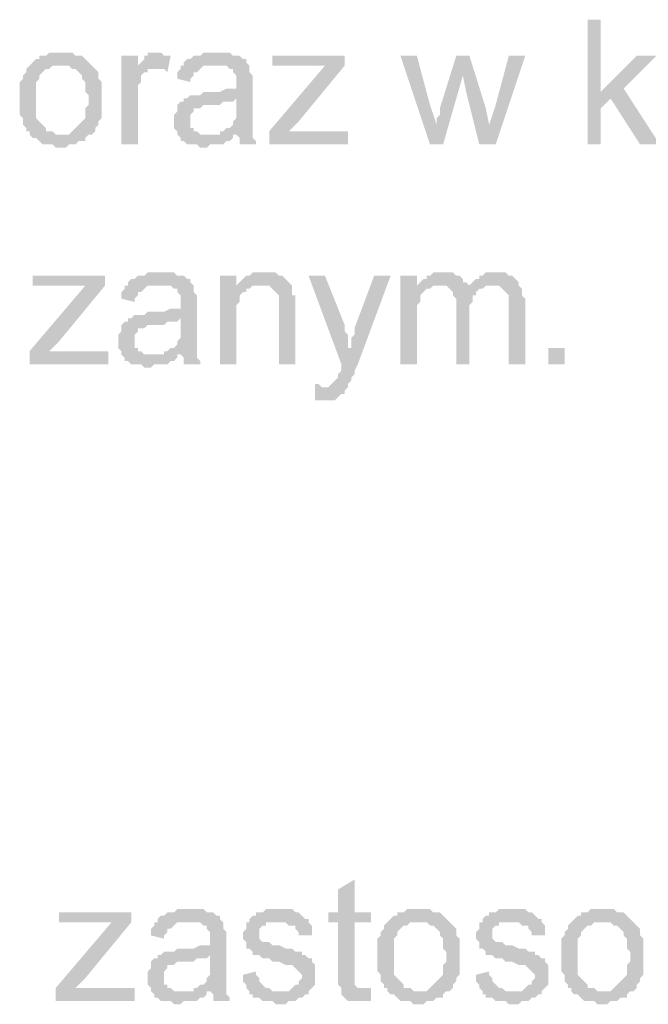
# Model space of a CAD drawing. Header units: millimetres. Extents: x -523 to 1404227, y -783705 to 1038705.
# Tile 328 of 508: x 518283 to 519094, y 220622 to 221892. Entities that reach past the tile are written whole.
import ezdxf

# ---------------------------------------------------------------- set-up
doc = ezdxf.new("R2010")
doc.units = ezdxf.units.MM
doc.linetypes.add('ACAD_ISO08W100', pattern=[36, 24, -3, 6, -3])
doc.layers.add('!!ELEKTRYKA', color=7, linetype='Continuous')

msp = doc.modelspace()

# ---------------------------------------------------------------- hatches: boundary and pattern name
at = {"layer": '!!ELEKTRYKA', "linetype": 'ACAD_ISO08W100'}
for points in [[(519032.25, 221892.45), (519015.31, 221892.45), (519015.31, 221731.58), (519032.25, 221731.58), (519032.25, 221778.15), (519044.95, 221790.85), (519032.25, 221799.31)], [(518337.96, 221850.12), (518337.96, 221850.12), (518321.03, 221850.12), (518316.8, 221845.88), (518312.56, 221845.88), (518308.33, 221845.88), (518308.33, 221841.65), (518304.1, 221841.65), (518299.86, 221837.42), (518299.86, 221837.42), (518295.63, 221833.18), (518337.96, 221833.18), (518337.96, 221833.18), (518342.2, 221833.18), (518346.43, 221833.18), (518350.66, 221828.95), (518354.9, 221828.95), (518359.13, 221824.71), (518359.13, 221824.71), (518363.36, 221820.48), (518363.36, 221816.25), (518367.6, 221812.01), (518367.6, 221807.78), (518367.6, 221803.55), (518367.6, 221799.31), (518371.83, 221795.08), (518371.83, 221790.85), (518371.83, 221790.85), (518371.83, 221782.38), (518367.6, 221778.15), (518367.6, 221773.91), (518367.6, 221769.68), (518367.6, 221765.45), (518363.36, 221761.21), (518363.36, 221761.21), (518359.13, 221756.98), (518359.13, 221756.98), (518354.9, 221752.75), (518350.66, 221748.51), (518350.66, 221748.51), (518346.43, 221744.28), (518342.2, 221744.28), (518337.96, 221744.28), (518295.63, 221744.28), (518299.86, 221740.05), (518304.1, 221740.05), (518308.33, 221735.81), (518308.33, 221735.81), (518312.56, 221731.58), (518316.8, 221731.58), (518321.03, 221731.58), (518325.26, 221731.58), (518329.5, 221727.35), (518337.96, 221727.35), (518337.96, 221727.35), (518342.2, 221727.35), (518346.43, 221731.58), (518350.66, 221731.58), (518354.9, 221731.58), (518359.13, 221735.81), (518363.36, 221735.81), (518367.6, 221735.81), (518367.6, 221740.05), (518371.83, 221744.28), (518376.06, 221744.28), (518380.3, 221748.51), (518380.3, 221752.75), (518384.53, 221756.98), (518384.53, 221756.98), (518384.53, 221761.21), (518388.76, 221765.45), (518388.76, 221765.45), (518388.76, 221769.68), (518388.76, 221773.91), (518388.76, 221782.38), (518388.76, 221786.61), (518388.76, 221790.85), (518388.76, 221795.08), (518388.76, 221799.31), (518388.76, 221803.55), (518388.76, 221807.78), (518388.76, 221812.01), (518384.53, 221816.25), (518384.53, 221820.48), (518384.53, 221824.71), (518380.3, 221828.95), (518376.06, 221833.18), (518376.06, 221833.18), (518371.83, 221837.42), (518367.6, 221841.65), (518367.6, 221841.65), (518363.36, 221845.88), (518359.13, 221845.88), (518354.9, 221845.88), (518350.66, 221850.12), (518346.43, 221850.12), (518342.2, 221850.12)], [(518460.73, 221850.12), (518460.73, 221850.12), (518448.03, 221850.12), (518448.03, 221845.88), (518443.8, 221845.88), (518443.8, 221841.65), (518439.57, 221837.42), (518435.33, 221833.18), (518435.33, 221828.95), (518456.5, 221828.95), (518460.73, 221828.95), (518464.97, 221828.95), (518469.2, 221828.95), (518473.43, 221824.71), (518477.67, 221845.88), (518473.43, 221845.88), (518469.2, 221845.88), (518464.97, 221850.12), (518464.97, 221850.12)], [(518536.93, 221850.12), (518536.93, 221850.12), (518520, 221850.12), (518515.77, 221845.88), (518511.53, 221845.88), (518507.3, 221845.88), (518503.07, 221841.65), (518498.83, 221841.65), (518494.6, 221837.42), (518494.6, 221833.18), (518532.7, 221833.18), (518536.93, 221833.18), (518541.17, 221833.18), (518545.4, 221833.18), (518549.63, 221833.18), (518553.87, 221828.95), (518558.1, 221828.95), (518558.1, 221824.71), (518558.1, 221824.71), (518562.34, 221820.48), (518562.34, 221816.25), (518562.34, 221812.01), (518562.34, 221812.01), (518562.34, 221803.55), (518562.34, 221803.55), (518558.1, 221803.55), (518553.87, 221803.55), (518553.87, 221803.55), (518549.63, 221803.55), (518541.17, 221799.31), (518536.93, 221799.31), (518532.7, 221799.31), (518528.47, 221799.31), (518520, 221799.31), (518515.77, 221795.08), (518511.53, 221795.08), (518511.53, 221795.08), (518507.3, 221795.08), (518503.07, 221795.08), (518498.83, 221790.85), (518562.34, 221790.85), (518562.34, 221782.38), (518562.34, 221778.15), (518562.34, 221773.91), (518562.34, 221769.68), (518562.34, 221765.45), (518558.1, 221761.21), (518558.1, 221761.21), (518558.1, 221756.98), (518553.87, 221752.75), (518549.63, 221752.75), (518545.4, 221748.51), (518541.17, 221748.51), (518541.17, 221744.28), (518562.34, 221744.28), (518562.34, 221744.28), (518566.57, 221740.05), (518566.57, 221735.81), (518566.57, 221731.58), (518587.74, 221731.58), (518587.74, 221731.58), (518587.74, 221735.81), (518583.5, 221740.05), (518583.5, 221744.28), (518583.5, 221748.51), (518583.5, 221748.51), (518583.5, 221752.75), (518583.5, 221756.98), (518583.5, 221761.21), (518583.5, 221765.45), (518583.5, 221773.91), (518583.5, 221778.15), (518583.5, 221807.78), (518583.5, 221807.78), (518583.5, 221812.01), (518583.5, 221816.25), (518583.5, 221820.48), (518579.27, 221824.71), (518579.27, 221824.71), (518579.27, 221828.95), (518579.27, 221833.18), (518575.04, 221837.42), (518575.04, 221841.65), (518570.8, 221841.65), (518566.57, 221845.88), (518562.34, 221845.88), (518558.1, 221845.88), (518553.87, 221850.12), (518549.63, 221850.12), (518545.4, 221850.12), (518541.17, 221850.12)], [(518435.33, 221845.88), (518414.16, 221845.88), (518414.16, 221731.58), (518435.33, 221731.58), (518435.33, 221790.85), (518435.33, 221795.08), (518435.33, 221799.31), (518435.33, 221803.55), (518435.33, 221807.78), (518439.57, 221812.01), (518439.57, 221816.25), (518439.57, 221816.25), (518439.57, 221820.48), (518443.8, 221824.71), (518448.03, 221824.71), (518448.03, 221828.95), (518452.27, 221828.95), (518456.5, 221828.95), (518435.33, 221828.95)], [(518795.17, 221845.88), (518774.01, 221845.88), (518812.11, 221731.58), (518820.58, 221756.98), (518812.11, 221782.38)], [(518862.91, 221845.88), (518845.98, 221845.88), (518824.81, 221778.15), (518824.81, 221769.68), (518820.58, 221765.45), (518820.58, 221761.21), (518820.58, 221756.98), (518820.58, 221756.98), (518812.11, 221731.58), (518829.04, 221731.58), (518854.44, 221820.48)], [(518862.91, 221845.88), (518854.44, 221820.48), (518858.68, 221799.31), (518875.61, 221731.58), (518888.31, 221756.98), (518884.08, 221778.15)], [(518934.88, 221845.88), (518913.71, 221845.88), (518896.78, 221782.38), (518888.31, 221756.98), (518875.61, 221731.58), (518896.78, 221731.58)], [(519104.22, 221845.88), (519078.82, 221845.88), (519032.25, 221799.31), (519044.95, 221790.85), (519083.05, 221731.58), (519108.45, 221731.58), (519061.88, 221803.55)], [(518295.63, 221833.18), (518295.63, 221833.18), (518291.39, 221828.95), (518291.39, 221824.71), (518287.16, 221820.48), (518287.16, 221816.25), (518282.93, 221812.01), (518282.93, 221807.78), (518282.93, 221803.55), (518282.93, 221799.31), (518282.93, 221795.08), (518282.93, 221790.85), (518282.93, 221790.85), (518282.93, 221782.38), (518282.93, 221778.15), (518282.93, 221773.91), (518282.93, 221769.68), (518287.16, 221765.45), (518287.16, 221761.21), (518287.16, 221756.98), (518291.39, 221752.75), (518291.39, 221748.51), (518295.63, 221748.51), (518295.63, 221744.28), (518337.96, 221744.28), (518333.73, 221744.28), (518329.5, 221744.28), (518325.26, 221748.51), (518321.03, 221748.51), (518316.8, 221748.51), (518316.8, 221752.75), (518312.56, 221756.98), (518312.56, 221756.98), (518308.33, 221761.21), (518308.33, 221761.21), (518304.1, 221765.45), (518304.1, 221769.68), (518304.1, 221773.91), (518304.1, 221778.15), (518304.1, 221782.38), (518304.1, 221790.85), (518304.1, 221790.85), (518304.1, 221795.08), (518304.1, 221799.31), (518304.1, 221803.55), (518304.1, 221807.78), (518304.1, 221812.01), (518308.33, 221816.25), (518308.33, 221820.48), (518312.56, 221824.71), (518312.56, 221824.71), (518316.8, 221828.95), (518321.03, 221828.95), (518325.26, 221833.18), (518329.5, 221833.18), (518333.73, 221833.18), (518337.96, 221833.18)], [(518494.6, 221833.18), (518490.37, 221833.18), (518490.37, 221828.95), (518486.13, 221824.71), (518486.13, 221820.48), (518486.13, 221816.25), (518503.07, 221812.01), (518503.07, 221816.25), (518507.3, 221820.48), (518507.3, 221824.71), (518511.53, 221824.71), (518515.77, 221828.95), (518515.77, 221828.95), (518520, 221833.18), (518524.23, 221833.18), (518528.47, 221833.18), (518532.7, 221833.18)], [(518702.04, 221833.18), (518676.64, 221833.18), (518604.67, 221748.51), (518604.67, 221731.58), (518630.07, 221748.51), (518642.77, 221761.21)], [(518498.83, 221790.85), (518494.6, 221790.85), (518494.6, 221786.61), (518490.37, 221786.61), (518486.13, 221782.38), (518486.13, 221778.15), (518486.13, 221773.91), (518481.9, 221769.68), (518481.9, 221765.45), (518481.9, 221761.21), (518481.9, 221761.21), (518481.9, 221756.98), (518481.9, 221752.75), (518486.13, 221748.51), (518486.13, 221744.28), (518490.37, 221740.05), (518490.37, 221740.05), (518490.37, 221735.81), (518494.6, 221735.81), (518498.83, 221731.58), (518503.07, 221731.58), (518507.3, 221731.58), (518511.53, 221731.58), (518515.77, 221727.35), (518520, 221727.35), (518524.23, 221727.35), (518528.47, 221731.58), (518532.7, 221731.58), (518536.93, 221731.58), (518541.17, 221731.58), (518545.4, 221731.58), (518549.63, 221735.81), (518553.87, 221735.81), (518558.1, 221740.05), (518558.1, 221744.28), (518524.23, 221744.28), (518524.23, 221744.28), (518520, 221744.28), (518515.77, 221744.28), (518511.53, 221748.51), (518507.3, 221748.51), (518507.3, 221752.75), (518503.07, 221752.75), (518503.07, 221756.98), (518503.07, 221761.21), (518503.07, 221765.45), (518503.07, 221769.68), (518507.3, 221773.91), (518507.3, 221773.91), (518507.3, 221778.15), (518511.53, 221778.15), (518515.77, 221778.15), (518520, 221782.38), (518524.23, 221782.38), (518528.47, 221782.38), (518532.7, 221782.38), (518536.93, 221782.38), (518541.17, 221782.38), (518545.4, 221786.61), (518549.63, 221786.61), (518553.87, 221786.61), (518558.1, 221786.61), (518562.34, 221790.85)], [(518464.97, 221566.47), (518464.97, 221566.47), (518448.03, 221566.47), (518443.8, 221562.24), (518439.57, 221562.24), (518435.33, 221562.24), (518431.1, 221558.01), (518426.87, 221558.01), (518422.63, 221553.77), (518422.63, 221549.54), (518460.73, 221549.54), (518464.97, 221549.54), (518469.2, 221549.54), (518473.43, 221549.54), (518477.67, 221549.54), (518481.9, 221545.31), (518486.13, 221545.31), (518486.13, 221541.07), (518486.13, 221541.07), (518490.37, 221536.84), (518490.37, 221532.61), (518490.37, 221528.37), (518490.37, 221528.37), (518490.37, 221519.91), (518490.37, 221519.91), (518486.13, 221519.91), (518481.9, 221519.91), (518481.9, 221519.91), (518477.67, 221519.91), (518469.2, 221515.67), (518464.97, 221515.67), (518460.73, 221515.67), (518456.5, 221515.67), (518448.03, 221515.67), (518443.8, 221511.44), (518439.57, 221511.44), (518439.57, 221511.44), (518435.33, 221511.44), (518431.1, 221511.44), (518426.87, 221507.21), (518490.37, 221507.21), (518490.37, 221498.74), (518490.37, 221494.51), (518490.37, 221490.27), (518490.37, 221486.04), (518490.37, 221481.81), (518486.13, 221477.57), (518486.13, 221477.57), (518486.13, 221473.34), (518481.9, 221469.11), (518477.67, 221469.11), (518473.43, 221464.87), (518469.2, 221464.87), (518469.2, 221460.64), (518490.37, 221460.64), (518490.37, 221460.64), (518494.6, 221456.41), (518494.6, 221452.17), (518494.6, 221447.94), (518515.77, 221447.94), (518515.77, 221447.94), (518515.77, 221452.17), (518511.53, 221456.41), (518511.53, 221460.64), (518511.53, 221464.87), (518511.53, 221464.87), (518511.53, 221469.11), (518511.53, 221473.34), (518511.53, 221477.57), (518511.53, 221481.81), (518511.53, 221490.27), (518511.53, 221494.51), (518511.53, 221524.14), (518511.53, 221524.14), (518511.53, 221528.37), (518511.53, 221532.61), (518511.53, 221536.84), (518507.3, 221541.07), (518507.3, 221541.07), (518507.3, 221545.31), (518507.3, 221549.54), (518503.07, 221553.77), (518503.07, 221558.01), (518498.83, 221558.01), (518494.6, 221562.24), (518490.37, 221562.24), (518486.13, 221562.24), (518481.9, 221566.47), (518477.67, 221566.47), (518473.43, 221566.47), (518469.2, 221566.47)], [(518562.34, 221562.24), (518541.17, 221562.24), (518541.17, 221447.94), (518562.34, 221447.94), (518562.34, 221511.44), (518562.34, 221515.67), (518562.34, 221519.91), (518562.34, 221524.14), (518566.57, 221528.37), (518566.57, 221532.61), (518566.57, 221536.84), (518570.8, 221541.07), (518570.8, 221541.07), (518575.04, 221541.07), (518575.04, 221545.31), (518579.27, 221545.31), (518562.34, 221545.31)], [(518596.2, 221566.47), (518596.2, 221566.47), (518583.5, 221566.47), (518579.27, 221562.24), (518575.04, 221562.24), (518570.8, 221558.01), (518570.8, 221558.01), (518566.57, 221553.77), (518562.34, 221549.54), (518591.97, 221549.54), (518596.2, 221549.54), (518600.44, 221549.54), (518604.67, 221549.54), (518608.9, 221545.31), (518608.9, 221545.31), (518613.14, 221541.07), (518617.37, 221536.84), (518617.37, 221536.84), (518617.37, 221532.61), (518617.37, 221528.37), (518617.37, 221524.14), (518617.37, 221519.91), (518617.37, 221447.94), (518638.54, 221447.94), (518638.54, 221519.91), (518638.54, 221519.91), (518638.54, 221528.37), (518638.54, 221532.61), (518638.54, 221536.84), (518634.3, 221536.84), (518634.3, 221541.07), (518634.3, 221545.31), (518634.3, 221549.54), (518630.07, 221553.77), (518630.07, 221553.77), (518625.84, 221558.01), (518621.6, 221562.24), (518617.37, 221562.24), (518617.37, 221562.24), (518613.14, 221566.47), (518608.9, 221566.47), (518600.44, 221566.47)], [(518676.64, 221562.24), (518655.47, 221562.24), (518697.81, 221447.94), (518710.51, 221469.11), (518706.27, 221469.11), (518706.27, 221477.57), (518706.27, 221481.81), (518706.27, 221486.04), (518702.04, 221490.27), (518702.04, 221494.51), (518702.04, 221498.74)], [(518761.31, 221562.24), (518740.14, 221562.24), (518714.74, 221494.51), (518714.74, 221494.51), (518714.74, 221490.27), (518714.74, 221486.04), (518710.51, 221481.81), (518710.51, 221477.57), (518710.51, 221473.34), (518710.51, 221469.11), (518697.81, 221447.94), (518697.81, 221447.94), (518697.81, 221443.7), (518697.81, 221439.47), (518693.57, 221435.24), (518693.57, 221431), (518689.34, 221426.77), (518689.34, 221426.77), (518689.34, 221426.77), (518685.11, 221422.54), (518685.11, 221422.54), (518680.87, 221418.3), (518672.4, 221418.3), (518706.27, 221418.3), (518706.27, 221422.54), (518706.27, 221422.54), (518710.51, 221426.77), (518710.51, 221431), (518714.74, 221435.24), (518714.74, 221439.47), (518718.97, 221447.94)], [(518795.17, 221562.24), (518774.01, 221562.24), (518774.01, 221447.94), (518795.17, 221447.94), (518795.17, 221507.21), (518795.17, 221511.44), (518795.17, 221515.67), (518795.17, 221519.91), (518795.17, 221524.14), (518799.41, 221528.37), (518799.41, 221532.61), (518799.41, 221536.84), (518803.64, 221541.07), (518803.64, 221541.07), (518807.87, 221545.31), (518812.11, 221545.31), (518795.17, 221549.54)], [(518829.04, 221566.47), (518816.34, 221566.47), (518812.11, 221562.24), (518807.87, 221562.24), (518807.87, 221558.01), (518803.64, 221558.01), (518799.41, 221553.77), (518795.17, 221549.54), (518824.81, 221549.54), (518824.81, 221549.54), (518829.04, 221549.54), (518833.28, 221549.54), (518837.51, 221545.31), (518862.91, 221545.31), (518862.91, 221549.54), (518858.68, 221553.77), (518854.44, 221553.77), (518854.44, 221558.01), (518850.21, 221562.24), (518850.21, 221562.24), (518845.98, 221562.24), (518841.74, 221566.47), (518837.51, 221566.47), (518833.28, 221566.47)], [(518896.78, 221566.47), (518884.08, 221566.47), (518879.84, 221562.24), (518875.61, 221562.24), (518875.61, 221558.01), (518871.38, 221558.01), (518867.14, 221553.77), (518862.91, 221549.54), (518892.54, 221549.54), (518896.78, 221549.54), (518901.01, 221549.54), (518905.24, 221545.31), (518905.24, 221545.31), (518909.48, 221541.07), (518913.71, 221536.84), (518913.71, 221536.84), (518913.71, 221532.61), (518913.71, 221528.37), (518913.71, 221519.91), (518913.71, 221447.94), (518934.88, 221447.94), (518934.88, 221528.37), (518934.88, 221528.37), (518934.88, 221532.61), (518930.64, 221536.84), (518930.64, 221545.31), (518930.64, 221545.31), (518926.41, 221549.54), (518926.41, 221553.77), (518922.18, 221558.01), (518922.18, 221558.01), (518917.94, 221562.24), (518913.71, 221562.24), (518909.48, 221566.47), (518905.24, 221566.47), (518901.01, 221566.47)], [(518393, 221549.54), (518367.6, 221549.54), (518295.63, 221464.87), (518295.63, 221447.94), (518321.03, 221464.87), (518333.73, 221477.57)], [(518422.63, 221549.54), (518418.4, 221549.54), (518418.4, 221545.31), (518414.16, 221541.07), (518414.16, 221536.84), (518414.16, 221532.61), (518431.1, 221528.37), (518431.1, 221532.61), (518435.33, 221536.84), (518435.33, 221541.07), (518439.57, 221541.07), (518443.8, 221545.31), (518443.8, 221545.31), (518448.03, 221549.54), (518452.27, 221549.54), (518456.5, 221549.54), (518460.73, 221549.54)], [(518562.34, 221549.54), (518562.34, 221545.31), (518579.27, 221545.31), (518583.5, 221549.54), (518587.74, 221549.54), (518591.97, 221549.54)], [(518795.17, 221549.54), (518795.17, 221549.54), (518812.11, 221545.31), (518816.34, 221549.54), (518820.58, 221549.54), (518824.81, 221549.54)], [(518862.91, 221549.54), (518862.91, 221545.31), (518837.51, 221545.31), (518841.74, 221541.07), (518841.74, 221541.07), (518841.74, 221536.84), (518845.98, 221532.61), (518845.98, 221528.37), (518845.98, 221524.14), (518845.98, 221447.94), (518862.91, 221447.94), (518862.91, 221515.67), (518862.91, 221515.67), (518862.91, 221524.14), (518867.14, 221528.37), (518867.14, 221532.61), (518867.14, 221536.84), (518871.38, 221536.84), (518871.38, 221541.07), (518871.38, 221541.07), (518875.61, 221545.31), (518879.84, 221545.31), (518884.08, 221549.54), (518888.31, 221549.54), (518892.54, 221549.54)], [(518426.87, 221507.21), (518422.63, 221507.21), (518422.63, 221502.97), (518418.4, 221502.97), (518414.16, 221498.74), (518414.16, 221494.51), (518414.16, 221490.27), (518409.93, 221486.04), (518409.93, 221481.81), (518409.93, 221477.57), (518409.93, 221477.57), (518409.93, 221473.34), (518409.93, 221469.11), (518414.16, 221464.87), (518414.16, 221460.64), (518418.4, 221456.41), (518418.4, 221456.41), (518418.4, 221452.17), (518422.63, 221452.17), (518426.87, 221447.94), (518431.1, 221447.94), (518435.33, 221447.94), (518439.57, 221447.94), (518443.8, 221443.7), (518448.03, 221443.7), (518452.27, 221443.7), (518456.5, 221447.94), (518460.73, 221447.94), (518464.97, 221447.94), (518469.2, 221447.94), (518473.43, 221447.94), (518477.67, 221452.17), (518481.9, 221452.17), (518486.13, 221456.41), (518486.13, 221460.64), (518452.27, 221460.64), (518452.27, 221460.64), (518448.03, 221460.64), (518443.8, 221460.64), (518439.57, 221464.87), (518435.33, 221464.87), (518435.33, 221469.11), (518431.1, 221469.11), (518431.1, 221473.34), (518431.1, 221477.57), (518431.1, 221481.81), (518431.1, 221486.04), (518435.33, 221490.27), (518435.33, 221490.27), (518435.33, 221494.51), (518439.57, 221494.51), (518443.8, 221494.51), (518448.03, 221498.74), (518452.27, 221498.74), (518456.5, 221498.74), (518460.73, 221498.74), (518464.97, 221498.74), (518469.2, 221498.74), (518473.43, 221502.97), (518477.67, 221502.97), (518481.9, 221502.97), (518486.13, 221502.97), (518490.37, 221507.21)], [(518663.94, 221422.54), (518663.94, 221401.37), (518689.34, 221401.37), (518693.57, 221405.6), (518693.57, 221405.6), (518697.81, 221409.84), (518702.04, 221409.84), (518702.04, 221414.07), (518706.27, 221418.3), (518672.4, 221418.3), (518672.4, 221418.3), (518668.17, 221422.54)], [(518714.74, 220783.29), (518693.57, 220770.59), (518693.57, 220740.95), (518680.87, 220740.95), (518680.87, 220728.25), (518693.57, 220728.25), (518693.57, 220660.52), (518693.57, 220660.52), (518693.57, 220652.05), (518693.57, 220647.82), (518697.81, 220643.58), (518727.44, 220643.58), (518723.21, 220643.58), (518718.97, 220643.58), (518718.97, 220643.58), (518714.74, 220647.82), (518714.74, 220647.82), (518714.74, 220652.05), (518714.74, 220660.52), (518714.74, 220728.25), (518735.91, 220728.25), (518735.91, 220740.95), (518714.74, 220740.95)], [(518503.07, 220745.19), (518503.07, 220745.19), (518486.13, 220745.19), (518481.9, 220740.95), (518477.67, 220740.95), (518473.43, 220740.95), (518469.2, 220736.72), (518464.97, 220736.72), (518460.73, 220732.49), (518460.73, 220728.25), (518498.83, 220728.25), (518503.07, 220728.25), (518507.3, 220728.25), (518511.53, 220728.25), (518515.77, 220728.25), (518520, 220724.02), (518524.23, 220724.02), (518524.23, 220719.79), (518524.23, 220719.79), (518528.47, 220715.55), (518528.47, 220711.32), (518528.47, 220707.09), (518528.47, 220707.09), (518528.47, 220698.62), (518528.47, 220698.62), (518524.23, 220698.62), (518520, 220698.62), (518520, 220698.62), (518515.77, 220698.62), (518507.3, 220694.39), (518503.07, 220694.39), (518498.83, 220694.39), (518494.6, 220694.39), (518486.13, 220694.39), (518481.9, 220690.15), (518477.67, 220690.15), (518477.67, 220690.15), (518473.43, 220690.15), (518469.2, 220690.15), (518464.97, 220685.92), (518528.47, 220685.92), (518528.47, 220677.45), (518528.47, 220673.22), (518528.47, 220668.99), (518528.47, 220664.75), (518528.47, 220660.52), (518524.23, 220656.28), (518524.23, 220656.28), (518524.23, 220652.05), (518520, 220647.82), (518515.77, 220647.82), (518511.53, 220643.58), (518507.3, 220643.58), (518507.3, 220639.35), (518528.47, 220639.35), (518528.47, 220639.35), (518532.7, 220635.12), (518532.7, 220630.88), (518532.7, 220626.65), (518553.87, 220626.65), (518553.87, 220626.65), (518553.87, 220630.88), (518549.63, 220635.12), (518549.63, 220639.35), (518549.63, 220643.58), (518549.63, 220643.58), (518549.63, 220647.82), (518549.63, 220652.05), (518549.63, 220656.28), (518549.63, 220660.52), (518549.63, 220668.99), (518549.63, 220673.22), (518549.63, 220702.85), (518549.63, 220702.85), (518549.63, 220707.09), (518549.63, 220711.32), (518549.63, 220715.55), (518545.4, 220719.79), (518545.4, 220719.79), (518545.4, 220724.02), (518545.4, 220728.25), (518541.17, 220732.49), (518541.17, 220736.72), (518536.93, 220736.72), (518532.7, 220740.95), (518528.47, 220740.95), (518524.23, 220740.95), (518520, 220745.19), (518515.77, 220745.19), (518511.53, 220745.19), (518507.3, 220745.19)], [(518613.14, 220745.19), (518613.14, 220745.19), (518600.44, 220745.19), (518596.2, 220740.95), (518596.2, 220740.95), (518591.97, 220740.95), (518587.74, 220740.95), (518587.74, 220736.72), (518583.5, 220736.72), (518579.27, 220732.49), (518579.27, 220728.25), (518617.37, 220728.25), (518617.37, 220728.25), (518621.6, 220728.25), (518625.84, 220728.25), (518630.07, 220724.02), (518634.3, 220724.02), (518638.54, 220724.02), (518638.54, 220719.79), (518642.77, 220715.55), (518642.77, 220711.32), (518659.7, 220711.32), (518659.7, 220715.55), (518659.7, 220719.79), (518659.7, 220724.02), (518655.47, 220728.25), (518655.47, 220732.49), (518655.47, 220732.49), (518651.24, 220732.49), (518647, 220736.72), (518642.77, 220740.95), (518638.54, 220740.95), (518638.54, 220740.95), (518634.3, 220745.19), (518630.07, 220745.19), (518625.84, 220745.19), (518621.6, 220745.19)], [(518799.41, 220745.19), (518799.41, 220745.19), (518782.47, 220745.19), (518778.24, 220740.95), (518774.01, 220740.95), (518769.77, 220740.95), (518769.77, 220736.72), (518765.54, 220736.72), (518761.31, 220732.49), (518761.31, 220732.49), (518757.07, 220728.25), (518799.41, 220728.25), (518799.41, 220728.25), (518803.64, 220728.25), (518807.87, 220728.25), (518812.11, 220724.02), (518816.34, 220724.02), (518820.58, 220719.79), (518820.58, 220719.79), (518824.81, 220715.55), (518824.81, 220711.32), (518829.04, 220707.09), (518829.04, 220702.85), (518829.04, 220698.62), (518829.04, 220694.39), (518833.28, 220690.15), (518833.28, 220685.92), (518833.28, 220685.92), (518833.28, 220677.45), (518829.04, 220673.22), (518829.04, 220668.99), (518829.04, 220664.75), (518829.04, 220660.52), (518824.81, 220656.28), (518824.81, 220656.28), (518820.58, 220652.05), (518820.58, 220652.05), (518816.34, 220647.82), (518812.11, 220643.58), (518812.11, 220643.58), (518807.87, 220639.35), (518803.64, 220639.35), (518799.41, 220639.35), (518757.07, 220639.35), (518761.31, 220635.12), (518765.54, 220635.12), (518769.77, 220630.88), (518769.77, 220630.88), (518774.01, 220626.65), (518778.24, 220626.65), (518782.47, 220626.65), (518786.71, 220626.65), (518790.94, 220622.42), (518799.41, 220622.42), (518799.41, 220622.42), (518803.64, 220622.42), (518807.87, 220626.65), (518812.11, 220626.65), (518816.34, 220626.65), (518820.58, 220630.88), (518824.81, 220630.88), (518829.04, 220630.88), (518829.04, 220635.12), (518833.28, 220639.35), (518837.51, 220639.35), (518841.74, 220643.58), (518841.74, 220647.82), (518845.98, 220652.05), (518845.98, 220652.05), (518845.98, 220656.28), (518850.21, 220660.52), (518850.21, 220660.52), (518850.21, 220664.75), (518850.21, 220668.99), (518850.21, 220677.45), (518850.21, 220681.69), (518850.21, 220685.92), (518850.21, 220690.15), (518850.21, 220694.39), (518850.21, 220698.62), (518850.21, 220702.85), (518850.21, 220707.09), (518845.98, 220711.32), (518845.98, 220715.55), (518845.98, 220719.79), (518841.74, 220724.02), (518837.51, 220728.25), (518837.51, 220728.25), (518833.28, 220732.49), (518829.04, 220736.72), (518829.04, 220736.72), (518824.81, 220740.95), (518820.58, 220740.95), (518816.34, 220740.95), (518812.11, 220745.19), (518807.87, 220745.19), (518803.64, 220745.19)], [(518913.71, 220745.19), (518913.71, 220745.19), (518901.01, 220745.19), (518896.78, 220740.95), (518896.78, 220740.95), (518892.54, 220740.95), (518888.31, 220740.95), (518888.31, 220736.72), (518884.08, 220736.72), (518879.84, 220732.49), (518879.84, 220728.25), (518917.94, 220728.25), (518917.94, 220728.25), (518922.18, 220728.25), (518926.41, 220728.25), (518930.64, 220724.02), (518934.88, 220724.02), (518939.11, 220724.02), (518939.11, 220719.79), (518943.34, 220715.55), (518943.34, 220711.32), (518960.28, 220711.32), (518960.28, 220715.55), (518960.28, 220719.79), (518960.28, 220724.02), (518956.05, 220728.25), (518956.05, 220732.49), (518956.05, 220732.49), (518951.81, 220732.49), (518947.58, 220736.72), (518943.34, 220740.95), (518939.11, 220740.95), (518939.11, 220740.95), (518934.88, 220745.19), (518930.64, 220745.19), (518926.41, 220745.19), (518922.18, 220745.19)], [(519036.48, 220745.19), (519036.48, 220745.19), (519019.55, 220745.19), (519015.31, 220740.95), (519011.08, 220740.95), (519006.85, 220740.95), (519006.85, 220736.72), (519002.61, 220736.72), (518998.38, 220732.49), (518998.38, 220732.49), (518994.15, 220728.25), (519036.48, 220728.25), (519036.48, 220728.25), (519040.71, 220728.25), (519044.95, 220728.25), (519049.18, 220724.02), (519053.41, 220724.02), (519057.65, 220719.79), (519057.65, 220719.79), (519061.88, 220715.55), (519061.88, 220711.32), (519066.11, 220707.09), (519066.11, 220702.85), (519066.11, 220698.62), (519066.11, 220694.39), (519070.35, 220690.15), (519070.35, 220685.92), (519070.35, 220685.92), (519070.35, 220677.45), (519066.11, 220673.22), (519066.11, 220668.99), (519066.11, 220664.75), (519066.11, 220660.52), (519061.88, 220656.28), (519061.88, 220656.28), (519057.65, 220652.05), (519057.65, 220652.05), (519053.41, 220647.82), (519049.18, 220643.58), (519049.18, 220643.58), (519044.95, 220639.35), (519040.71, 220639.35), (519036.48, 220639.35), (518994.15, 220639.35), (518998.38, 220635.12), (519002.61, 220635.12), (519006.85, 220630.88), (519006.85, 220630.88), (519011.08, 220626.65), (519015.31, 220626.65), (519019.55, 220626.65), (519023.78, 220626.65), (519028.01, 220622.42), (519036.48, 220622.42), (519036.48, 220622.42), (519040.71, 220622.42), (519044.95, 220626.65), (519049.18, 220626.65), (519053.41, 220626.65), (519057.65, 220630.88), (519061.88, 220630.88), (519066.11, 220630.88), (519066.11, 220635.12), (519070.35, 220639.35), (519074.58, 220639.35), (519078.82, 220643.58), (519078.82, 220647.82), (519083.05, 220652.05), (519083.05, 220652.05), (519083.05, 220656.28), (519087.28, 220660.52), (519087.28, 220660.52), (519087.28, 220664.75), (519087.28, 220668.99), (519087.28, 220677.45), (519087.28, 220681.69), (519087.28, 220685.92), (519087.28, 220690.15), (519087.28, 220694.39), (519087.28, 220698.62), (519087.28, 220702.85), (519087.28, 220707.09), (519083.05, 220711.32), (519083.05, 220715.55), (519083.05, 220719.79), (519078.82, 220724.02), (519074.58, 220728.25), (519074.58, 220728.25), (519070.35, 220732.49), (519066.11, 220736.72), (519066.11, 220736.72), (519061.88, 220740.95), (519057.65, 220740.95), (519053.41, 220740.95), (519049.18, 220745.19), (519044.95, 220745.19), (519040.71, 220745.19)], [(518426.87, 220728.25), (518401.46, 220728.25), (518329.5, 220643.58), (518329.5, 220626.65), (518354.9, 220643.58), (518367.6, 220656.28)], [(518460.73, 220728.25), (518456.5, 220728.25), (518456.5, 220724.02), (518452.27, 220719.79), (518452.27, 220715.55), (518452.27, 220711.32), (518469.2, 220707.09), (518469.2, 220711.32), (518473.43, 220715.55), (518473.43, 220719.79), (518477.67, 220719.79), (518481.9, 220724.02), (518481.9, 220724.02), (518486.13, 220728.25), (518490.37, 220728.25), (518494.6, 220728.25), (518498.83, 220728.25)], [(518579.27, 220728.25), (518575.04, 220728.25), (518575.04, 220719.79), (518570.8, 220715.55), (518570.8, 220711.32), (518570.8, 220707.09), (518575.04, 220702.85), (518575.04, 220698.62), (518575.04, 220694.39), (518579.27, 220694.39), (518583.5, 220690.15), (518583.5, 220685.92), (518587.74, 220685.92), (518587.74, 220685.92), (518591.97, 220685.92), (518596.2, 220681.69), (518600.44, 220681.69), (518604.67, 220681.69), (518608.9, 220677.45), (518613.14, 220677.45), (518617.37, 220677.45), (518625.84, 220673.22), (518630.07, 220673.22), (518634.3, 220673.22), (518638.54, 220668.99), (518638.54, 220668.99), (518642.77, 220664.75), (518642.77, 220664.75), (518647, 220660.52), (518647, 220656.28), (518642.77, 220652.05), (518642.77, 220647.82), (518638.54, 220647.82), (518634.3, 220643.58), (518634.3, 220643.58), (518630.07, 220639.35), (518625.84, 220639.35), (518617.37, 220639.35), (518579.27, 220639.35), (518579.27, 220635.12), (518583.5, 220635.12), (518583.5, 220630.88), (518587.74, 220630.88), (518591.97, 220630.88), (518596.2, 220626.65), (518600.44, 220626.65), (518604.67, 220626.65), (518608.9, 220626.65), (518613.14, 220622.42), (518617.37, 220622.42), (518621.6, 220622.42), (518625.84, 220622.42), (518630.07, 220626.65), (518634.3, 220626.65), (518638.54, 220626.65), (518642.77, 220630.88), (518647, 220630.88), (518651.24, 220635.12), (518655.47, 220635.12), (518655.47, 220639.35), (518659.7, 220643.58), (518659.7, 220643.58), (518663.94, 220647.82), (518663.94, 220652.05), (518663.94, 220656.28), (518663.94, 220660.52), (518663.94, 220660.52), (518663.94, 220664.75), (518663.94, 220668.99), (518663.94, 220673.22), (518659.7, 220677.45), (518659.7, 220681.69), (518655.47, 220681.69), (518651.24, 220685.92), (518647, 220685.92), (518647, 220690.15), (518642.77, 220690.15), (518638.54, 220690.15), (518634.3, 220694.39), (518630.07, 220694.39), (518625.84, 220694.39), (518617.37, 220698.62), (518617.37, 220698.62), (518613.14, 220698.62), (518608.9, 220698.62), (518604.67, 220702.85), (518600.44, 220702.85), (518600.44, 220702.85), (518596.2, 220702.85), (518591.97, 220707.09), (518591.97, 220711.32), (518591.97, 220715.55), (518591.97, 220715.55), (518591.97, 220719.79), (518596.2, 220724.02), (518600.44, 220724.02), (518600.44, 220728.25), (518604.67, 220728.25), (518613.14, 220728.25), (518617.37, 220728.25)], [(518757.07, 220728.25), (518757.07, 220728.25), (518752.84, 220724.02), (518752.84, 220719.79), (518748.61, 220715.55), (518748.61, 220711.32), (518744.37, 220707.09), (518744.37, 220702.85), (518744.37, 220698.62), (518744.37, 220694.39), (518744.37, 220690.15), (518744.37, 220685.92), (518744.37, 220685.92), (518744.37, 220677.45), (518744.37, 220673.22), (518744.37, 220668.99), (518744.37, 220664.75), (518748.61, 220660.52), (518748.61, 220656.28), (518748.61, 220652.05), (518752.84, 220647.82), (518752.84, 220643.58), (518757.07, 220643.58), (518757.07, 220639.35), (518799.41, 220639.35), (518795.17, 220639.35), (518790.94, 220639.35), (518786.71, 220643.58), (518782.47, 220643.58), (518778.24, 220643.58), (518778.24, 220647.82), (518774.01, 220652.05), (518774.01, 220652.05), (518769.77, 220656.28), (518769.77, 220656.28), (518765.54, 220660.52), (518765.54, 220664.75), (518765.54, 220668.99), (518765.54, 220673.22), (518765.54, 220677.45), (518765.54, 220685.92), (518765.54, 220685.92), (518765.54, 220690.15), (518765.54, 220694.39), (518765.54, 220698.62), (518765.54, 220702.85), (518765.54, 220707.09), (518769.77, 220711.32), (518769.77, 220715.55), (518774.01, 220719.79), (518774.01, 220719.79), (518778.24, 220724.02), (518782.47, 220724.02), (518786.71, 220728.25), (518790.94, 220728.25), (518795.17, 220728.25), (518799.41, 220728.25)], [(518879.84, 220728.25), (518875.61, 220728.25), (518875.61, 220719.79), (518871.38, 220715.55), (518871.38, 220711.32), (518871.38, 220707.09), (518875.61, 220702.85), (518875.61, 220698.62), (518875.61, 220694.39), (518879.84, 220694.39), (518884.08, 220690.15), (518884.08, 220685.92), (518888.31, 220685.92), (518888.31, 220685.92), (518892.54, 220685.92), (518896.78, 220681.69), (518901.01, 220681.69), (518905.24, 220681.69), (518909.48, 220677.45), (518913.71, 220677.45), (518917.94, 220677.45), (518926.41, 220673.22), (518930.64, 220673.22), (518934.88, 220673.22), (518939.11, 220668.99), (518939.11, 220668.99), (518943.34, 220664.75), (518943.34, 220664.75), (518947.58, 220660.52), (518947.58, 220656.28), (518943.34, 220652.05), (518943.34, 220647.82), (518939.11, 220647.82), (518934.88, 220643.58), (518934.88, 220643.58), (518930.64, 220639.35), (518926.41, 220639.35), (518917.94, 220639.35), (518879.84, 220639.35), (518879.84, 220635.12), (518884.08, 220635.12), (518884.08, 220630.88), (518888.31, 220630.88), (518892.54, 220630.88), (518896.78, 220626.65), (518901.01, 220626.65), (518905.24, 220626.65), (518909.48, 220626.65), (518913.71, 220622.42), (518917.94, 220622.42), (518922.18, 220622.42), (518926.41, 220622.42), (518930.64, 220626.65), (518934.88, 220626.65), (518939.11, 220626.65), (518943.34, 220630.88), (518947.58, 220630.88), (518951.81, 220635.12), (518956.05, 220635.12), (518956.05, 220639.35), (518960.28, 220643.58), (518960.28, 220643.58), (518964.51, 220647.82), (518964.51, 220652.05), (518964.51, 220656.28), (518964.51, 220660.52), (518964.51, 220660.52), (518964.51, 220664.75), (518964.51, 220668.99), (518964.51, 220673.22), (518960.28, 220677.45), (518960.28, 220681.69), (518956.05, 220681.69), (518951.81, 220685.92), (518947.58, 220685.92), (518947.58, 220690.15), (518943.34, 220690.15), (518939.11, 220690.15), (518934.88, 220694.39), (518930.64, 220694.39), (518926.41, 220694.39), (518917.94, 220698.62), (518917.94, 220698.62), (518913.71, 220698.62), (518909.48, 220698.62), (518905.24, 220702.85), (518901.01, 220702.85), (518901.01, 220702.85), (518896.78, 220702.85), (518892.54, 220707.09), (518892.54, 220711.32), (518892.54, 220715.55), (518892.54, 220715.55), (518892.54, 220719.79), (518896.78, 220724.02), (518901.01, 220724.02), (518901.01, 220728.25), (518905.24, 220728.25), (518913.71, 220728.25), (518917.94, 220728.25)], [(518994.15, 220728.25), (518994.15, 220728.25), (518989.91, 220724.02), (518989.91, 220719.79), (518985.68, 220715.55), (518985.68, 220711.32), (518981.45, 220707.09), (518981.45, 220702.85), (518981.45, 220698.62), (518981.45, 220694.39), (518981.45, 220690.15), (518981.45, 220685.92), (518981.45, 220685.92), (518981.45, 220677.45), (518981.45, 220673.22), (518981.45, 220668.99), (518981.45, 220664.75), (518985.68, 220660.52), (518985.68, 220656.28), (518985.68, 220652.05), (518989.91, 220647.82), (518989.91, 220643.58), (518994.15, 220643.58), (518994.15, 220639.35), (519036.48, 220639.35), (519032.25, 220639.35), (519028.01, 220639.35), (519023.78, 220643.58), (519019.55, 220643.58), (519015.31, 220643.58), (519015.31, 220647.82), (519011.08, 220652.05), (519011.08, 220652.05), (519006.85, 220656.28), (519006.85, 220656.28), (519002.61, 220660.52), (519002.61, 220664.75), (519002.61, 220668.99), (519002.61, 220673.22), (519002.61, 220677.45), (519002.61, 220685.92), (519002.61, 220685.92), (519002.61, 220690.15), (519002.61, 220694.39), (519002.61, 220698.62), (519002.61, 220702.85), (519002.61, 220707.09), (519006.85, 220711.32), (519006.85, 220715.55), (519011.08, 220719.79), (519011.08, 220719.79), (519015.31, 220724.02), (519019.55, 220724.02), (519023.78, 220728.25), (519028.01, 220728.25), (519032.25, 220728.25), (519036.48, 220728.25)], [(518464.97, 220685.92), (518460.73, 220685.92), (518460.73, 220681.69), (518456.5, 220681.69), (518452.27, 220677.45), (518452.27, 220673.22), (518452.27, 220668.99), (518448.03, 220664.75), (518448.03, 220660.52), (518448.03, 220656.28), (518448.03, 220656.28), (518448.03, 220652.05), (518448.03, 220647.82), (518452.27, 220643.58), (518452.27, 220639.35), (518456.5, 220635.12), (518456.5, 220635.12), (518456.5, 220630.88), (518460.73, 220630.88), (518464.97, 220626.65), (518469.2, 220626.65), (518473.43, 220626.65), (518477.67, 220626.65), (518481.9, 220622.42), (518486.13, 220622.42), (518490.37, 220622.42), (518494.6, 220626.65), (518498.83, 220626.65), (518503.07, 220626.65), (518507.3, 220626.65), (518511.53, 220626.65), (518515.77, 220630.88), (518520, 220630.88), (518524.23, 220635.12), (518524.23, 220639.35), (518490.37, 220639.35), (518490.37, 220639.35), (518486.13, 220639.35), (518481.9, 220639.35), (518477.67, 220643.58), (518473.43, 220643.58), (518473.43, 220647.82), (518469.2, 220647.82), (518469.2, 220652.05), (518469.2, 220656.28), (518469.2, 220660.52), (518469.2, 220664.75), (518473.43, 220668.99), (518473.43, 220668.99), (518473.43, 220673.22), (518477.67, 220673.22), (518481.9, 220673.22), (518486.13, 220677.45), (518490.37, 220677.45), (518494.6, 220677.45), (518498.83, 220677.45), (518503.07, 220677.45), (518507.3, 220677.45), (518511.53, 220681.69), (518515.77, 220681.69), (518520, 220681.69), (518524.23, 220681.69), (518528.47, 220685.92)], [(518587.74, 220664.75), (518570.8, 220660.52), (518570.8, 220660.52), (518570.8, 220652.05), (518575.04, 220647.82), (518575.04, 220643.58), (518579.27, 220639.35), (518617.37, 220639.35), (518617.37, 220639.35), (518613.14, 220639.35), (518608.9, 220639.35), (518604.67, 220643.58), (518600.44, 220643.58), (518596.2, 220647.82), (518596.2, 220647.82), (518591.97, 220652.05), (518591.97, 220656.28), (518587.74, 220660.52)], [(518888.31, 220664.75), (518871.38, 220660.52), (518871.38, 220660.52), (518871.38, 220652.05), (518875.61, 220647.82), (518875.61, 220643.58), (518879.84, 220639.35), (518917.94, 220639.35), (518917.94, 220639.35), (518913.71, 220639.35), (518909.48, 220639.35), (518905.24, 220643.58), (518901.01, 220643.58), (518896.78, 220647.82), (518896.78, 220647.82), (518892.54, 220652.05), (518892.54, 220656.28), (518888.31, 220660.52)], [(518735.91, 220643.58), (518697.81, 220643.58), (518697.81, 220639.35), (518697.81, 220639.35), (518697.81, 220635.12), (518702.04, 220630.88), (518706.27, 220626.65), (518710.51, 220626.65), (518710.51, 220626.65), (518718.97, 220626.65), (518723.21, 220626.65), (518723.21, 220626.65), (518727.44, 220626.65), (518731.67, 220626.65), (518735.91, 220626.65)]]:
    msp.add_hatch(color=7, dxfattribs=at).paths.add_polyline_path(points)

# ---------------------------------------------------------------- linework, layer by layer
at = {"layer": '!!ELEKTRYKA', "color": 7, "linetype": 'ACAD_ISO08W100', "lineweight": -3}
for points in [[(518608.9, 221845.88), (518608.9, 221833.18), (518702.04, 221845.88), (518702.04, 221833.18)], [(518706.27, 221748.51), (518630.07, 221748.51), (518706.27, 221731.58), (518604.67, 221731.58)], [(518299.86, 221562.24), (518299.86, 221549.54), (518393, 221562.24), (518393, 221549.54)], [(518964.51, 221447.94), (518964.51, 221469.11), (518985.68, 221447.94), (518985.68, 221469.11)], [(518397.23, 221464.87), (518321.03, 221464.87), (518397.23, 221447.94), (518295.63, 221447.94)], [(518333.73, 220740.95), (518333.73, 220728.25), (518426.87, 220740.95), (518426.87, 220728.25)], [(518431.1, 220643.58), (518354.9, 220643.58), (518431.1, 220626.65), (518329.5, 220626.65)]]:
    msp.add_solid(points, dxfattribs=at)

doc.saveas('drawing.dxf')
